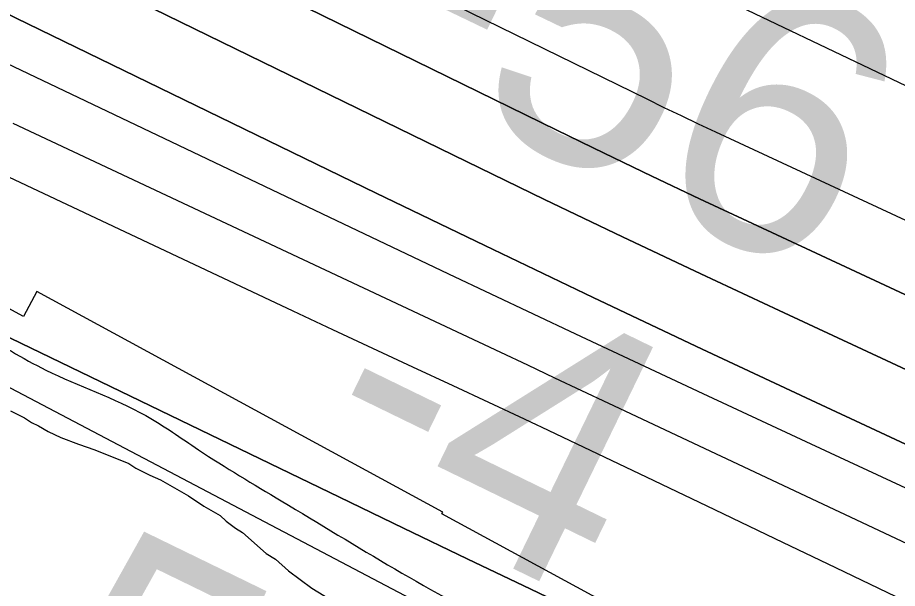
# Model space of a CAD drawing. Extents: x 3823584 to 3861785, y 301729 to 327625.
# Drawn here: x 3843247.5 to 3843474.1, y 320793.2 to 320940.1 of the extents above; entities that cross this region are included whole.
import ezdxf

# ---------------------------------------------------------------- set-up
doc = ezdxf.new("R2010")
doc.units = 0
for name, color, linetype in [('V-RIVR-EDGE', 7, 'Continuous'), ('V-RIVR-RANG', 7, 'Continuous'), ('V-RRAP-FSHR', 7, 'Continuous'), ('V-RRAP-RVMT', 7, 'Continuous'), ('V-SITE-VEGE', 7, 'Continuous'), ('V-TOPO-DPTH', 7, 'Continuous'), ('V-TOPO-MAJR', 7, 'Continuous'), ('V-TOPO-MINR', 7, 'Continuous'), ('V-TOPO-WATR', 7, 'Continuous')]:
    doc.layers.add(name, color=color, linetype=linetype)

msp = doc.modelspace()

# ---------------------------------------------------------------- linework, layer by layer
at = {"layer": 'V-RIVR-EDGE'}
msp.add_spline([(3842841.54, 321100.24), (3842868.29, 321083.92), (3842887.69, 321072.7), (3842926.5, 321056.09), (3842950.74, 321041.46), (3842972.07, 321024.42), (3842988.05, 321006.41), (3843009.86, 320988.87), (3843033.13, 320971.33), (3843055.43, 320956.71), (3843078.72, 320946.45), (3843098.13, 320940.09), (3843142.74, 320915.7), (3843156.32, 320906.92), (3843166.98, 320897.67), (3843193.66, 320884.49), (3843216.46, 320873.26), (3843237.3, 320859.62), (3843254.76, 320849.37), (3843280.47, 320837.65), (3843294.05, 320828.88), (3843315.38, 320815.71), (3843374.55, 320782.06), (3843408.02, 320767.41), (3843439.07, 320753.73), (3843485.14, 320729.34), (3843531.71, 320707.37), (3843569.06, 320691.25), (3843614.17, 320670.26), (3843636.48, 320659.03), (3843664.61, 320642.45), (3843700.97, 320618.08), (3843732.49, 320598.58), (3843761.6, 320586.36), (3843794.59, 320574.63), (3843841.18, 320559.46), (3843869.32, 320549.19), (3843896, 320537.47), (3843934.8, 320517.95), (3843983.78, 320488.69), (3844036.64, 320460.88), (3844067.7, 320450.6), (3844099.23, 320437.41), (3844147.26, 320416.41), (3844198.68, 320395.4), (3844231.66, 320378.81), (3844260.77, 320365.62), (3844285.5, 320350.02), (3844318.47, 320330.03), (3844340.78, 320316.86), (3844370.36, 320301.25), (3844413.05, 320281.72), (3844464.95, 320257.79), (3844507.63, 320235.35), (3844559.53, 320209.48), (3844611.93, 320186.53), (3844641.52, 320173.83), (3844659.97, 320172.81), (3844685.7, 320168.38), (3844698.8, 320165.92), (3844709.96, 320162.49), (3844717.73, 320161.01), (3844736.17, 320157.08), (3844761.89, 320148.76), (3844788.58, 320138.5), (3844802.15, 320129.24), (3844822.99, 320110.73), (3844840.44, 320098.06), (3844854.99, 320090.26), (3844877.31, 320083.89), (3844898.18, 320078.01), (3844924.88, 320075.51), (3844948.18, 320067.69), (3844995.24, 320051.06), (3845092.74, 320004.68), (3845127.18, 319991), (3845178.6, 319966.59), (3845233.9, 319942.66), (3845254.29, 319937.27), (3845267.87, 319931.4), (3845279.99, 319924.09), (3845291.12, 319907.55), (3845303.7, 319889.55), (3845313.88, 319880.79), (3845344.43, 319860.31), (3845386.13, 319837.38), (3845433.18, 319812.5), (3845466.17, 319798.82), (3845499.64, 319785.63), (3845540.39, 319768.04), (3845605.4, 319740.69), (3845645.65, 319717.28), (3845675.73, 319707), (3845744.63, 319679.15), (3845798.47, 319656.2), (3845841.17, 319641.04), (3845897.94, 319619.04), (3845920.25, 319608.3), (3845955.66, 319592.19), (3845983.32, 319582.41), (3846002.73, 319576.53), (3846033.78, 319566.74), (3846064.36, 319558.41), (3846131.3, 319529.11), (3846195.83, 319504.18), (3846263.75, 319476.33), (3846288.98, 319466.56), (3846319.07, 319458.23), (3846370.01, 319439.16), (3846428.25, 319422.51), (3846482.1, 319400.03), (3846515.07, 319381.01), (3846564.07, 319360.01), (3846597.56, 319350.21), (3846665.5, 319330.62), (3846718.38, 319312.03), (3846778.55, 319290.52), (3846834.34, 319268.04), (3846872.67, 319254.83), (3846921.21, 319243.06), (3847037.63, 319189.35), (3847098.28, 319169.29), (3847179.32, 319142.38), (3847206.49, 319132.6), (3847242.87, 319117.46), (3847278.29, 319102.8), (3847312.72, 319083.29), (3847329.2, 319070.14), (3847340.84, 319063.79), (3847386.92, 319043.77), (3847433.02, 319027.14), (3847490.78, 319016.8), (3847613.54, 318972.79), (3847679.04, 318948.35), (3847756.19, 318921.93), (3847807.62, 318903.84), (3847852.26, 318889.64), (3847964.37, 318857.31), (3847994.45, 318845.1), (3848035.69, 318830.43), (3848071.11, 318817.71), (3848100.22, 318808.42), (3848132.73, 318796.68), (3848146.3, 318786.45), (3848169.58, 318772.31), (3848183.66, 318769.36), (3848198.22, 318769.32), (3848227.38, 318777.51), (3848252.65, 318783.27), (3848268.19, 318783.23), (3848285.67, 318780.28), (3848300.7, 318773.44), (3848320.58, 318760.76), (3848336.57, 318746.64), (3848351.59, 318729.61), (3848359.33, 318720.85), (3848374.86, 318714.01), (3848388.94, 318713), (3848400.1, 318708.6), (3848422.89, 318694.95), (3848448.13, 318689.55), (3848489.37, 318672.93), (3848523.33, 318658.77), (3848566.5, 318641.66), (3848605.32, 318627.97), (3848647.05, 318615.24), (3848684.42, 318603.49), (3848723.24, 318590.77), (3848769.33, 318574.63), (3848833.37, 318546.79), (3848867.81, 318533.11), (3848904.69, 318518.93), (3848947.38, 318502.31), (3849001.72, 318482.27), (3849103.63, 318452.88), (3849156.53, 318438.18), (3849190.02, 318429.35), (3849235.14, 318411.76), (3849274.43, 318394.67), (3849315.2, 318382.42), (3849365.19, 318370.16), (3849404.02, 318364.24), (3849440.42, 318352.49), (3849487, 318339.26), (3849538.93, 318322.62), (3849582.11, 318306.98), (3849620.93, 318293.77), (3849669.93, 318277.62), (3849700.99, 318268.8), (3849752.44, 318257.99), (3849805.35, 318245.72), (3849854.86, 318234.91), (3849902.42, 318222.17), (3849946.58, 318209.92), (3850026.17, 318188.36), (3850056.74, 318179.05), (3850089.25, 318168.77), (3850137.3, 318155.06), (3850179.52, 318142.33), (3850231.45, 318129.57), (3850317.33, 318099.25), (3850383.82, 318081.12), (3850420.7, 318073.26), (3850467.79, 318064.88), (3850492.56, 318064.82), (3850504.21, 318063.34), (3850532.84, 318055.01), (3850621.66, 318032.94), (3850687.18, 318019.66), (3850711.46, 318016.2), (3850744.95, 318010.78), (3850789.61, 318002.41), (3850833.79, 317995.99), (3850862.43, 317991.55), (3850891.55, 317985.65), (3850937.66, 317972.91), (3850986.17, 317954.33), (3851054.57, 317923.57), (3851080.28, 317912.82), (3851106.97, 317904.5), (3851143.37, 317893.24), (3851177.33, 317879.07), (3851200.63, 317876.1), (3851236.57, 317875.53), (3851266.18, 317872.06), (3851272.5, 317872.53), (3851284.18, 317883.67), (3851289.53, 317886.08), (3851297.79, 317887.52), (3851306.04, 317885.55), (3851313.8, 317881.16), (3851326.39, 317866.56), (3851330.75, 317862.18), (3851336.08, 317859.26), (3851351.62, 317859.7), (3851365.7, 317855.78), (3851396.27, 317846.97), (3851418.11, 317840.11), (3851434.6, 317835.22), (3851457.9, 317830.79), (3851490.91, 317825.85), (3851530.71, 317814.58), (3851551.1, 317810.65), (3851594.78, 317800.83), (3851617.59, 317795.43), (3851653.02, 317786.11), (3851683.59, 317778.27), (3851733.59, 317766.97), (3851760.77, 317761.08), (3851796.67, 317749.34), (3851824.34, 317742.47), (3851840.85, 317741.46), (3851930.16, 317723.27), (3851979.66, 317710.03), (3852014.61, 317701.2), (3852052.94, 317687.03), (3852078.17, 317678.71), (3852111.17, 317670.37), (3852145.63, 317661.06), (3852223.29, 317645.81), (3852251.45, 317642.83), (3852298.54, 317634.46), (3852318.43, 317629.55), (3852350.95, 317622.19), (3852383.47, 317615.31), (3852407.26, 317610.39), (3852442.2, 317600.59), (3852460.64, 317596.18), (3852492.2, 317591.73), (3852557.72, 317577.97), (3852588.79, 317572.06), (3852639.75, 317557.37), (3852677.11, 317546.59), (3852709.15, 317539.23), (3852778.08, 317526.92), (3852828.07, 317515.62), (3852866.41, 317507.27), (3852903.3, 317498.93), (3852971.25, 317485.16), (3853029.5, 317471.42), (3853053.78, 317470.39), (3853067.86, 317472.29), (3853084.86, 317471.77), (3853119.33, 317467.31), (3853178.57, 317463.28), (3853226.64, 317460.73), (3853283.45, 317456.71), (3853309.66, 317454.21), (3853332.96, 317449.79), (3853373.74, 317444.34), (3853420.84, 317440.83), (3853438.81, 317442.72), (3853449.5, 317445.13), (3853457.28, 317446.08), (3853468.93, 317445.56), (3853484.47, 317444.07), (3853505.82, 317439.16), (3853578.12, 317413.24), (3853649.43, 317382.96), (3853665.45, 317380.49), (3853691.67, 317377.51), (3853715.93, 317370.65), (3853745.04, 317356.98), (3853758.63, 317353.55), (3853777.08, 317353.5), (3853792.14, 317354.44), (3853804.76, 317353.92), (3853814.96, 317351.95), (3853825.15, 317349.01), (3853833.87, 317342.19), (3853838.21, 317330.04), (3853842.54, 317313.52), (3853842.52, 317303.32), (3853841.03, 317290.21), (3853837.11, 317275.65), (3853833.19, 317261.09), (3853832.69, 317256.72), (3853833.17, 317253.81), (3853842.87, 317249.9), (3853850.64, 317251.34), (3853861.83, 317258.6), (3853874.48, 317267.79), (3853878.87, 317274.58), (3853885.71, 317293.5), (3853891.57, 317305.14), (3853902.76, 317314.83), (3853910.54, 317318.21), (3853925.6, 317319.63), (3853947.94, 317317.63), (3853964.92, 317312.73), (3853976.07, 317304.93), (3853977.03, 317301.53), (3853977.02, 317295.7), (3853962.85, 317260.77), (3853962.36, 317259.32), (3853973.52, 317254.92), (3853974.49, 317255.89), (3853985.22, 317273.83), (3853996.42, 317286.43), (3854006.15, 317291.26), (3854013.92, 317293.18), (3854024.12, 317293.16), (3854039.17, 317291.18), (3854062.47, 317286.75), (3854090.13, 317278.43), (3854103.23, 317272.57), (3854117.78, 317267.67), (3854137.68, 317261.31), (3854149.32, 317256.91), (3854160.49, 317255.91), (3854172.62, 317252), (3854187.67, 317249.53), (3854208.54, 317244.63), (3854239.6, 317237.75), (3854270.19, 317233.79), (3854295.44, 317235.18), (3854316.8, 317231.25), (3854345.92, 317224.38), (3854376.5, 317215.07), (3854404.64, 317204.32), (3854422.57, 317192.13), (3854456.04, 317175.05), (3854479.32, 317164.31), (3854512.32, 317155), (3854552.61, 317144.22), (3854583.67, 317137.83), (3854607.93, 317128.54), (3854626.37, 317122.18), (3854651.13, 317119.69), (3854669.1, 317119.65), (3854682.2, 317117.68), (3854697.73, 317112.78), (3854731.21, 317101.53), (3854780.71, 317084.41), (3854814.68, 317075.1), (3854853.5, 317062.38), (3854876.8, 317059.4), (3854908.37, 317059.33), (3854930.21, 317053.93), (3854954.47, 317045.13), (3854992.8, 317031.92), (3855018.52, 317025.54), (3855045.21, 317018.19), (3855069.96, 317011.33), (3855098.59, 317003.01), (3855144.68, 316984.93), (3855179.12, 316967.36), (3855201.43, 316955.16), (3855224.73, 316951.22), (3855238.82, 316951.67), (3855266.5, 316951.12), (3855288.82, 316947.17), (3855307.27, 316941.79), (3855334.44, 316933.46), (3855365.98, 316922.22), (3855391.7, 316914.87), (3855424.23, 316910.42), (3855463.07, 316908.86), (3855500.94, 316903.43), (3855550.93, 316890.68), (3855585.38, 316880.88), (3855613.04, 316870.61), (3855645.05, 316855.97), (3855692.11, 316835.94), (3855730.43, 316816.9), (3855763.9, 316802.74), (3855794.47, 316792.46), (3855845.92, 316779.71), (3855892.02, 316765.51), (3855946.35, 316743.04), (3855993.39, 316714.27), (3856071.47, 316670.37), (3856089.42, 316663.04), (3856107.86, 316658.63), (3856121.44, 316650.82), (3856142.29, 316637.17), (3856156.36, 316630.82), (3856184.49, 316616.67), (3856216.02, 316603), (3856256.29, 316587.84), (3856306.76, 316572.18), (3856351.41, 316562.35), (3856435.85, 316539.32), (3856494.09, 316523.15), (3856538.25, 316510.41), (3856585.8, 316493.3), (3856618.31, 316480.11), (3856653.24, 316468.85), (3856673.14, 316464.43), (3856704.21, 316458.04), (3856732.35, 316449.72), (3856785.74, 316434.04), (3856807.58, 316430.1), (3856837.67, 316423.72), (3856870.18, 316410.52), (3856899.78, 316401.22), (3856934.72, 316389.97), (3857040.99, 316356.2), (3857080.28, 316340.07), (3857124.91, 316321.02), (3857148.67, 316305.91), (3857160.29, 316291.8), (3857170.93, 316274.77), (3857176.23, 316255.82), (3857179.07, 316226.68), (3857180.52, 316221.82), (3857182.43, 316211.61), (3857188.74, 316207.71), (3857198.94, 316207.69), (3857203.8, 316211.56), (3857208.66, 316212.03), (3857222.25, 316208.12), (3857260.08, 316189.57), (3857281.9, 316175.92), (3857296.93, 316167.14), (3857323.6, 316151.05), (3857337.2, 316150.04), (3857353.22, 316150), (3857380.44, 316157.22), (3857385.3, 316161.58), (3857386.3, 316171.29), (3857386.82, 316184.4), (3857392.68, 316197.98), (3857402.41, 316203.79), (3857414.55, 316206.67), (3857433.01, 316206.14), (3857452.42, 316199.78), (3857489.3, 316189.49), (3857539.77, 316176.74), (3857578.12, 316169.84), (3857601.42, 316164.44), (3857617.91, 316157.12), (3857635.85, 316144.45), (3857650.85, 316121.58), (3857656.63, 316103.6), (3857659.02, 316087.08)], degree=3, dxfattribs=at)
at = {"layer": 'V-RRAP-FSHR'}
msp.add_lwpolyline([(3842017.76, 321437.98), (3842374.25, 321253.84), (3842835.08, 321069.22), (3843015.43, 320965.69), (3843571.15, 320673.74), (3844061.81, 320421.24), (3844693.43, 320129.28), (3845010.09, 320004.46), (3845413.31, 319793.98), (3846401.32, 319402.75), (3847271.72, 319069.13), (3848230.54, 318729.46), (3848945.87, 318453.46), (3849985.56, 318151.96), (3851282.51, 317815.65), (3852166.28, 317615.91), (3853017.63, 317419.5), (3853178.38, 317396.4), (3853479.75, 317356.76), (3853702.08, 317301.35), (3854318.05, 317115.33), (3854658.22, 317038.82)], dxfattribs=at)
at = {"layer": 'V-RRAP-RVMT'}
msp.add_lwpolyline([(3844300.39, 320351.98), (3844186.72, 320408.69), (3844183.72, 320402.69), (3844067.71, 320460.55), (3844065.34, 320455.74), (3843939.52, 320518.5), (3843941.16, 320521.79), (3843832.87, 320575.8), (3843830.38, 320571.09), (3843705.84, 320636.23), (3843706.4, 320637.31), (3843598.62, 320693.68), (3843596.17, 320689.2), (3843482.72, 320750.81), (3843479.85, 320745.55), (3843356.77, 320812.41), (3843356.97, 320812.79), (3843252.42, 320869.6), (3843248.96, 320863.19), (3843125.88, 320930.05)], dxfattribs=at)
at = {"layer": 'V-SITE-VEGE'}
msp.add_lwpolyline([(3843245.64, 320838.84), (3843249.26, 320837.07), (3843251.08, 320835.88), (3843252.89, 320835), (3843255.31, 320833.52), (3843258.63, 320832.05), (3843263.15, 320830.28), (3843267.37, 320828.82), (3843276.11, 320825.29), (3843277.93, 320824.11), (3843281.55, 320822.33), (3843284.26, 320821.16), (3843291.51, 320817.02), (3843295.44, 320814.35), (3843299.67, 320811.98), (3843301.19, 320810.49), (3843303.61, 320808.71), (3843305.42, 320807.53), (3843311.48, 320802.17), (3843313.89, 320800.69), (3843317.23, 320797.72), (3843323.27, 320793.26), (3843329.01, 320789.71)], dxfattribs=at)
at = {"layer": 'V-TOPO-DPTH'}
for points in [[(3841815.9, 321739.4), (3842477.2, 321375.45), (3842497.29, 321364.48), (3842517.43, 321353.59), (3842537.64, 321342.84), (3842557.9, 321332.18), (3842856.45, 321176.34), (3842948.21, 321128.9), (3843040.21, 321081.94), (3843132.57, 321035.7), (3843225.18, 320989.94), (3843386.33, 320911.09), (3843398.56, 320905.15), (3843410.81, 320899.26), (3843423.1, 320893.44), (3843435.42, 320887.67), (3843571.97, 320824.16), (3843652.6, 320786.71), (3843733.24, 320749.3), (3843813.92, 320711.96), (3843894.62, 320674.66), (3844252.48, 320509.46), (3844274.87, 320499.08), (3844297.23, 320488.63)], [(3844297.23, 320488.63), (3844274.87, 320499.08), (3844252.48, 320509.46), (3843894.62, 320674.66), (3843813.92, 320711.96), (3843733.24, 320749.3), (3843652.6, 320786.71), (3843571.97, 320824.16), (3843435.42, 320887.67), (3843423.1, 320893.44), (3843410.81, 320899.26), (3843398.56, 320905.15), (3843386.33, 320911.09), (3843225.18, 320989.94), (3843132.57, 321035.7), (3843040.21, 321081.94), (3842948.21, 321128.9), (3842856.45, 321176.34), (3842557.9, 321332.18), (3842537.64, 321342.84), (3842517.43, 321353.59), (3842497.29, 321364.48), (3842477.2, 321375.45), (3841815.9, 321739.4)], [(3842312.22, 321435.29), (3842442.13, 321364.48), (3842473.8, 321347.34), (3842505.55, 321330.32), (3842537.39, 321313.5), (3842569.3, 321296.8), (3842643.34, 321258.34), (3842712.46, 321222.78), (3842781.75, 321187.56), (3842851.32, 321152.88), (3842921.05, 321118.55), (3843363.1, 320903.02), (3843383.17, 320893.3), (3843403.27, 320883.66), (3843423.43, 320874.12), (3843443.62, 320864.66), (3843756.81, 320718.86), (3843845.56, 320677.59), (3843934.33, 320636.37), (3844023.13, 320595.23), (3844111.96, 320554.14), (3844261.55, 320485.02), (3844275.59, 320478.5), (3844289.62, 320471.94)], [(3844289.62, 320471.94), (3844275.59, 320478.5), (3844261.55, 320485.02), (3844111.96, 320554.14), (3844023.13, 320595.23), (3843934.33, 320636.37), (3843845.56, 320677.59), (3843756.81, 320718.86), (3843443.62, 320864.66), (3843423.43, 320874.12), (3843403.27, 320883.66), (3843383.17, 320893.3), (3843363.1, 320903.02), (3842921.05, 321118.55), (3842851.32, 321152.88), (3842781.75, 321187.56), (3842712.46, 321222.78), (3842643.34, 321258.34), (3842569.3, 321296.8), (3842537.39, 321313.5), (3842505.55, 321330.32), (3842473.8, 321347.34), (3842442.13, 321364.48), (3842312.22, 321435.29)], [(3844287.67, 320452.57), (3844282, 320455.25), (3844276.31, 320457.91), (3844270.62, 320460.56), (3844209.64, 320488.76), (3844173.46, 320505.51), (3844137.29, 320522.29), (3844101.14, 320539.09), (3844064.99, 320555.91), (3843451.81, 320841.63), (3843423.75, 320854.79), (3843395.72, 320868.04), (3843367.77, 320881.42), (3843339.85, 320894.9), (3842519.81, 321293.28)], [(3844287.67, 320452.57), (3844282, 320455.25), (3844276.31, 320457.91), (3844270.62, 320460.56), (3844209.64, 320488.76), (3844173.46, 320505.51), (3844137.29, 320522.29), (3844101.14, 320539.09), (3844064.99, 320555.91), (3843451.81, 320841.63), (3843423.75, 320854.79), (3843395.72, 320868.04), (3843367.77, 320881.42), (3843339.85, 320894.9), (3842519.81, 321293.28)], [(3844308.59, 320360.28), (3844279.51, 320373.19), (3844250.46, 320386.18), (3844221.47, 320399.3), (3844192.52, 320412.5), (3844048.4, 320478.59), (3843947.51, 320525.1), (3843846.75, 320571.89), (3843746.18, 320619.08), (3843645.74, 320666.55), (3843396.15, 320785.12), (3843379.69, 320792.96), (3843363.25, 320800.82), (3843346.82, 320808.71), (3843330.4, 320816.62), (3843004.54, 320974.06)], [(3843246.25, 320912.93), (3843371.86, 320853.94), (3843378.81, 320850.68), (3843385.76, 320847.41), (3843392.71, 320844.15), (3843399.65, 320840.88), (3843636.11, 320729.67), (3843741.92, 320679.91), (3843847.74, 320630.17), (3843953.56, 320580.44), (3844059.4, 320530.72), (3844193.05, 320467.95), (3844232.05, 320449.62), (3844271.04, 320431.27), (3844310.03, 320412.89)], [(3843246.25, 320912.93), (3843371.86, 320853.94), (3843378.81, 320850.68), (3843385.76, 320847.41), (3843392.71, 320844.15), (3843399.65, 320840.88), (3843636.11, 320729.67), (3843741.92, 320679.91), (3843847.74, 320630.17), (3843953.56, 320580.44), (3844059.4, 320530.72), (3844193.05, 320467.95), (3844232.05, 320449.62), (3844271.04, 320431.27), (3844310.03, 320412.89)]]:
    msp.add_lwpolyline(points, dxfattribs=at)
at = {"layer": 'V-TOPO-MAJR'}
msp.add_lwpolyline([(3842060.11, 321632.8), (3842508.85, 321385.18), (3842518.5, 321379.89), (3842528.19, 321374.66), (3842537.91, 321369.49), (3842547.65, 321364.37), (3843222.59, 321012.83), (3843255.01, 320996.09), (3843287.51, 320979.51), (3843320.12, 320963.16), (3843352.82, 320946.97), (3843409.53, 320919.13), (3843413.94, 320916.98), (3843418.35, 320914.86), (3843422.78, 320912.76), (3843427.21, 320910.68), (3843476.14, 320887.94), (3843505.06, 320874.53), (3843533.99, 320861.15), (3843562.94, 320847.81), (3843591.9, 320834.49), (3844242.57, 320535.89), (3844274.07, 320521.39), (3844305.54, 320506.83)], dxfattribs=at)
at = {"layer": 'V-TOPO-MINR'}
for points in [[(3841815.9, 321739.4), (3842477.2, 321375.45), (3842497.29, 321364.48), (3842517.43, 321353.59), (3842537.64, 321342.84), (3842557.9, 321332.18), (3842856.45, 321176.34), (3842948.21, 321128.9), (3843040.21, 321081.94), (3843132.57, 321035.7), (3843225.18, 320989.94), (3843386.33, 320911.09), (3843398.56, 320905.15), (3843410.81, 320899.26), (3843423.1, 320893.44), (3843435.42, 320887.67), (3843571.97, 320824.16), (3843652.6, 320786.71), (3843733.24, 320749.3), (3843813.92, 320711.96), (3843894.62, 320674.66), (3844252.48, 320509.46), (3844274.87, 320499.08), (3844297.23, 320488.63)], [(3842348.23, 321494.57), (3842385.51, 321473.16), (3842422.97, 321452.07), (3842460.54, 321431.18), (3842531.52, 321392.12), (3842533.71, 321390.93), (3842538.09, 321388.59), (3842540.3, 321387.45), (3842695.72, 321307.5), (3842775.77, 321266.63), (3842855.98, 321226.09), (3842936.43, 321186.04), (3843017.05, 321146.31), (3843361.4, 320977.91), (3843396.53, 320960.82), (3843431.7, 320943.82), (3843466.94, 320926.96), (3843502.23, 320910.2), (3843918.75, 320713.36), (3843984.74, 320682.27), (3844050.77, 320651.3), (3844116.88, 320620.48), (3844183.05, 320589.77), (3844309.14, 320531.44)], [(3842312.22, 321435.29), (3842442.13, 321364.48), (3842473.8, 321347.34), (3842505.55, 321330.32), (3842537.39, 321313.5), (3842569.3, 321296.8), (3842643.34, 321258.34), (3842712.46, 321222.78), (3842781.75, 321187.56), (3842851.32, 321152.88), (3842921.05, 321118.55), (3843363.1, 320903.02), (3843383.17, 320893.3), (3843403.27, 320883.66), (3843423.43, 320874.12), (3843443.62, 320864.66), (3843756.81, 320718.86), (3843845.56, 320677.59), (3843934.33, 320636.37), (3844023.13, 320595.23), (3844111.96, 320554.14), (3844261.55, 320485.02), (3844275.59, 320478.5), (3844289.62, 320471.94)], [(3842194.88, 321404.46), (3842429.76, 321284.7), (3842450.63, 321274.19), (3842471.56, 321263.8), (3842492.58, 321253.62), (3842513.67, 321243.57), (3843318.32, 320864.65), (3843328.61, 320859.82), (3843338.91, 320854.99), (3843349.21, 320850.18), (3843359.52, 320845.37), (3843377.93, 320836.8), (3843381.23, 320835.25), (3843382.33, 320834.73), (3843411.32, 320820.92), (3843426.91, 320813.48), (3843442.5, 320806.02), (3843458.07, 320798.55), (3843473.64, 320791.07), (3844230.04, 320426.96), (3844246.06, 320419.3), (3844262.11, 320411.69), (3844278.2, 320404.17), (3844294.32, 320396.71)], [(3842519.81, 321293.28), (3843339.85, 320894.9), (3843367.77, 320881.42), (3843395.72, 320868.04), (3843423.75, 320854.79), (3843451.81, 320841.63), (3844064.99, 320555.91), (3844101.14, 320539.09), (3844137.29, 320522.29), (3844173.46, 320505.51), (3844209.64, 320488.76), (3844270.62, 320460.56), (3844276.31, 320457.91), (3844282, 320455.25), (3844287.67, 320452.57)], [(3842993.66, 321047.96), (3843325.81, 320889.62), (3843358.48, 320874.11), (3843391.19, 320858.66), (3843423.95, 320843.32), (3843456.74, 320828.04), (3844220.13, 320473.81), (3844229.8, 320469.32), (3844239.48, 320464.84), (3844249.16, 320460.36), (3844258.83, 320455.88), (3844275.15, 320448.32), (3844278.19, 320446.91), (3844279.7, 320446.19), (3844281.21, 320445.47), (3844305.11, 320434.04)], [(3843246.25, 320912.93), (3843371.86, 320853.94), (3843378.81, 320850.68), (3843385.76, 320847.41), (3843392.71, 320844.15), (3843399.65, 320840.88), (3843636.11, 320729.67), (3843741.92, 320679.91), (3843847.74, 320630.17), (3843953.56, 320580.44), (3844059.4, 320530.72), (3844193.05, 320467.95), (3844232.05, 320449.62), (3844271.04, 320431.27), (3844310.03, 320412.89)]]:
    msp.add_lwpolyline(points, dxfattribs=at)
at = {"layer": 'V-TOPO-WATR'}
msp.add_lwpolyline([(3843004.54, 320974.06), (3843330.4, 320816.62), (3843346.82, 320808.71), (3843363.25, 320800.82), (3843379.69, 320792.96), (3843396.15, 320785.12), (3843645.74, 320666.55), (3843746.18, 320619.08), (3843846.75, 320571.89), (3843947.51, 320525.1), (3844048.4, 320478.59), (3844192.52, 320412.5), (3844221.47, 320399.3), (3844250.46, 320386.18), (3844279.51, 320373.19), (3844308.59, 320360.28)], dxfattribs=at)

# ---------------------------------------------------------------- texts
at = {"layer": 'V-RIVR-RANG'}
for s, rotation, p in [('-56', 334.3532, (3843335.56, 320928.25)), ('-4', 334.0683, (3843320.31, 320824.92)), ('5.2', 334.0683, (3843244.07, 320750.8))]:
    msp.add_text(s, height=67, rotation=rotation, dxfattribs=at).set_placement(p)

doc.saveas('drawing.dxf')
